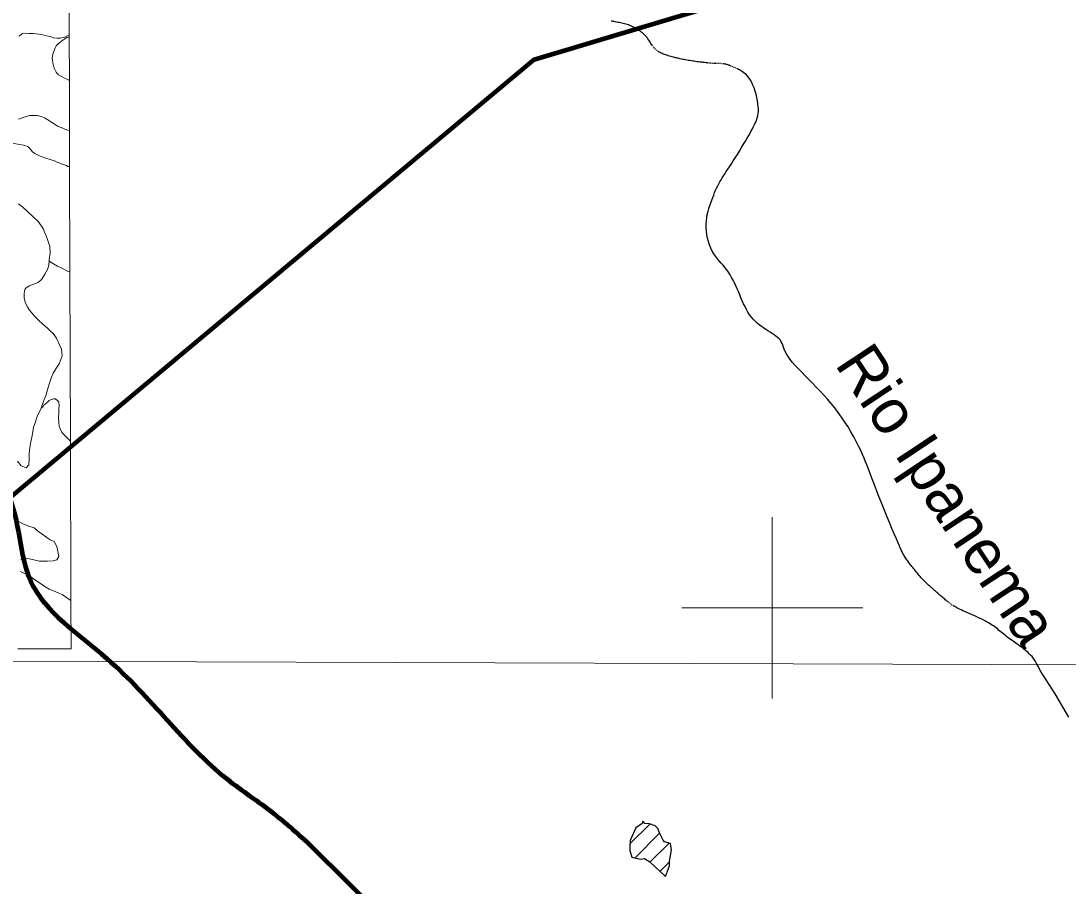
# Model space of a CAD drawing. Extents: x 553962 to 842807, y 8883888 to 9032388.
# Drawn here: x 691702 to 703268, y 8946928 to 8956482 of the extents above; entities that cross this region are included whole.
import ezdxf
from ezdxf.enums import TextEntityAlignment as Align

# ---------------------------------------------------------------- set-up
doc = ezdxf.new("R2010")
doc.units = 0
doc.header["$LTSCALE"] = 160
for name, color, linetype, lineweight in [('1', 7, 'Continuous', 13), ('2', 7, 'Continuous', 13), ('21', 7, 'Continuous', 25), ('22', 7, 'Continuous', 35), ('27', 7, 'Continuous', 90), ('28', 7, 'Continuous', 13), ('4', 7, 'Continuous', 13)]:
    doc.layers.add(name, color=color, linetype=linetype, lineweight=lineweight)

msp = doc.modelspace()

# ---------------------------------------------------------------- linework, layer by layer
at = {"layer": '1'}
for p, q in [((700000, 8949000), (700000, 8951000)), ((699000, 8950000), (701000, 8950000))]:
    msp.add_line(p, q, dxfattribs=at)
at = {"layer": '2'}
msp.add_line((565315.3, 8949866.8), (791497.7, 8949052.2), dxfattribs=at)
at = {"layer": '21'}
for p, q in [((698231.6, 8956478.5), (698221.4, 8956480.6)), ((698690.6, 8956189.2), (698684.8, 8956196.3)), ((698702.1, 8956176.5), (698696.3, 8956182.6)), ((698714.2, 8956165.1), (698708, 8956170.8)), ((698727.8, 8956153.9), (698720.8, 8956159.5)), ((699306.4, 8956015.8), (699297.1, 8956016.8)), ((699323.6, 8956014.3), (699315.3, 8956015)), ((699338.8, 8956013.3), (699331.4, 8956013.7)), ((699352.6, 8956012.7), (699345.9, 8956013)), ((699365.2, 8956012.5), (699359, 8956012.6)), ((699377.1, 8956012.3), (699371.2, 8956012.4)), ((699388.8, 8956012.2), (699382.9, 8956012.3)), ((699400.9, 8956012), (699394.7, 8956012.1)), ((699414.3, 8956011.4), (699407.4, 8956011.7)), ((699429.8, 8956010.4), (699421.8, 8956011)), ((699447.7, 8956008.8), (699438.5, 8956009.7)), ((699564.3, 8955975.6), (699555.5, 8955979.7)), ((699581.7, 8955967.5), (699573.1, 8955971.5)), ((699599, 8955959.6), (699590.3, 8955963.6)), ((701961.4, 8950050), (701954.2, 8950055.7)), ((701974.9, 8950039.7), (701968.2, 8950044.7)), ((701989, 8950029.7), (701981.8, 8950034.7))]:
    msp.add_line(p, q, dxfattribs=at)
for points in [[(698678.9, 8956204.2), (698672.8, 8956212.9), (698666.4, 8956222.7), (698659.6, 8956233.6), (698652.4, 8956245.5), (698644.6, 8956258), (698636.4, 8956270.9), (698627.6, 8956284.1), (698618.2, 8956297.2), (698608.1, 8956309.9), (698597.4, 8956322.1), (698586.1, 8956333.4), (698574.2, 8956344.1), (698561.9, 8956353.9), (698549.4, 8956363.1), (698536.9, 8956371.7), (698524.5, 8956379.7), (698512.4, 8956387.2), (698500.7, 8956394.2), (698489.7, 8956400.8), (698479, 8956406.9), (698468.5, 8956412.8), (698458.1, 8956418.2), (698447.4, 8956423.4), (698436.3, 8956428.3), (698424.5, 8956432.9), (698412, 8956437.3), (698398.4, 8956441.5), (698384.1, 8956445.5), (698369.1, 8956449.3), (698353.8, 8956452.9), (698338.3, 8956456.4), (698322.9, 8956459.7), (698307.9, 8956462.8), (698293.3, 8956465.8), (698279.5, 8956468.6), (698266.5, 8956471.3), (698254.2, 8956473.8), (698242.5, 8956476.2), (698231.6, 8956478.5)], [(698752.2, 8956137.3), (698743.4, 8956142.8), (698735.2, 8956148.3)], [(699287.1, 8956017.8), (699276.6, 8956019), (699265.5, 8956020.3), (699253.7, 8956021.7), (699241.2, 8956023.2), (699228.1, 8956024.7), (699214.3, 8956026.3), (699200, 8956028.1), (699185.2, 8956029.9), (699170, 8956031.8), (699154.4, 8956033.8), (699138.5, 8956036), (699122.5, 8956038.3), (699106.3, 8956040.7), (699090.1, 8956043.3), (699073.9, 8956046), (699057.9, 8956048.7), (699042.2, 8956051.5), (699026.9, 8956054.4), (699012.1, 8956057.3), (698997.8, 8956060.2), (698984.3, 8956063.1), (698971.2, 8956066), (698958.5, 8956069), (698946, 8956072), (698933.6, 8956075.2), (698921, 8956078.5), (698908.1, 8956081.9), (698894.8, 8956085.6), (698880.9, 8956089.4), (698866.6, 8956093.5), (698852.1, 8956097.7), (698837.6, 8956102.1), (698823.2, 8956106.7), (698809.4, 8956111.5), (698796.1, 8956116.4), (698783.7, 8956121.4), (698772.2, 8956126.6), (698761.8, 8956131.9), (698752.2, 8956137.3)], [(699546.5, 8955983.8), (699537.3, 8955987.7), (699527.9, 8955991.4), (699518.3, 8955994.8), (699508.4, 8955997.8), (699498.3, 8956000.5), (699488, 8956002.8), (699477.7, 8956004.7), (699467.5, 8956006.4), (699457.4, 8956007.7)], [(699780.5, 8955289.2), (699791.1, 8955309.7), (699800.6, 8955328.8), (699809.3, 8955347), (699817.2, 8955364.7), (699824.6, 8955382.1), (699831.3, 8955399.8), (699837.2, 8955418.2), (699841.9, 8955437.6), (699845.4, 8955458.6), (699847.4, 8955481.6), (699847.7, 8955507), (699846.2, 8955535.2), (699842.7, 8955566.6), (699837.2, 8955600.3), (699830.1, 8955635.5), (699821.4, 8955671.3), (699811.2, 8955706.8), (699799.9, 8955741.1), (699787.5, 8955773.3), (699774.2, 8955802.5), (699760.2, 8955828), (699745.7, 8955850), (699730.8, 8955868.8), (699715.9, 8955884.8), (699701.2, 8955898.2), (699686.8, 8955909.6), (699673.1, 8955919.3), (699660.1, 8955927.5), (699648.2, 8955934.6), (699637.1, 8955940.8), (699626.8, 8955946.3), (699617.1, 8955951.1), (699607.8, 8955955.6)], [(699278.7, 8954120.9), (699273.4, 8954159.9), (699270.6, 8954198.8), (699270.2, 8954237.1), (699272.4, 8954274.3), (699276.9, 8954310.4), (699283.3, 8954345.4), (699291.3, 8954379.3), (699300.5, 8954412.1), (699310.6, 8954443.7), (699321.3, 8954474.3), (699332.1, 8954503.7), (699342.9, 8954532), (699353.6, 8954559.3), (699364.3, 8954585.6), (699375.2, 8954611), (699386.3, 8954635.6), (699397.6, 8954659.4), (699409.3, 8954682.5), (699421.5, 8954704.9), (699434.3, 8954726.9), (699447.7, 8954748.7), (699461.9, 8954770.9), (699477, 8954793.8), (699493.1, 8954818), (699510.4, 8954843.8), (699528.9, 8954871.7), (699548.8, 8954902.1), (699570.1, 8954935.3), (699592.4, 8954970.7), (699615.3, 8955007.6), (699638.3, 8955045.1), (699661.1, 8955082.6), (699683, 8955119.1), (699703.8, 8955154), (699722.8, 8955186.5), (699739.9, 8955216), (699755.1, 8955242.7), (699768.5, 8955267), (699780.5, 8955289.2)], [(699976.1, 8953045.1), (699952.3, 8953059.7), (699928.3, 8953074.9), (699904.2, 8953090.9), (699880.4, 8953107.7), (699857, 8953125.7), (699834.1, 8953144.9), (699811.8, 8953165.5), (699790.4, 8953187.8), (699769.9, 8953211.7), (699750.6, 8953237.6), (699732.5, 8953265.5), (699715.5, 8953295.1), (699699.4, 8953326.2), (699684.1, 8953358.4), (699669.3, 8953391.4), (699654.9, 8953424.8), (699640.7, 8953458.5), (699626.5, 8953491.9), (699612.2, 8953524.9), (699597.7, 8953557.3), (699582.7, 8953589), (699567.2, 8953619.9), (699551.1, 8953649.9), (699534.2, 8953678.8), (699516.5, 8953706.6), (699497.7, 8953733.1), (699477.8, 8953758.4), (699457.2, 8953782.8), (699436.2, 8953806.9), (699415.1, 8953831.2), (699394.3, 8953856.1), (699374.3, 8953882.2), (699355.3, 8953910.1), (699337.8, 8953940.1), (699322, 8953972.8), (699308, 8954007.6), (699296.1, 8954044.2), (699286.3, 8954082.2), (699278.7, 8954120.9)], [(701016.4, 8951651.8), (700998.5, 8951692.1), (700977.8, 8951736.6), (700954.4, 8951784.7), (700928.4, 8951835.6), (700900.1, 8951888.6), (700869.6, 8951943), (700837.1, 8951997.8), (700802.8, 8952052.4), (700766.9, 8952105.9), (700729.6, 8952157.8), (700691, 8952207.9), (700651.4, 8952256.4), (700611, 8952303.5), (700570.1, 8952349.2), (700528.7, 8952393.8), (700487.3, 8952437.2), (700445.8, 8952479.6), (700404.8, 8952521.2), (700364.6, 8952561.8), (700325.9, 8952601.2), (700289.2, 8952639.2), (700255.2, 8952675.8), (700224.5, 8952710.6), (700197.6, 8952743.6), (700175.2, 8952774.6), (700157.5, 8952803.5), (700143.9, 8952830.2), (700133.3, 8952855.1), (700124.7, 8952878.2), (700117, 8952899.6), (700109.4, 8952919.6), (700100.7, 8952938.1), (700089.9, 8952955.5), (700076.3, 8952971.8), (700060.1, 8952987.2), (700041.5, 8953002.1), (700021.1, 8953016.5), (699999.1, 8953030.8), (699976.1, 8953045.1)], [(701583.5, 8950407.2), (701573.5, 8950419.6), (701563.5, 8950432.1), (701553.6, 8950444.4), (701543.7, 8950456.7), (701534.2, 8950468.7), (701524.9, 8950480.3), (701516.1, 8950491.5), (701507.8, 8950502.2), (701500.1, 8950512.3), (701492.9, 8950522), (701486, 8950531.6), (701479.4, 8950541.3), (701472.8, 8950551.4), (701466.1, 8950562.2), (701459.3, 8950573.8), (701452.1, 8950586.6), (701444.4, 8950600.9), (701435.8, 8950617.5), (701426.1, 8950637.4), (701414.8, 8950661.5), (701401.5, 8950690.8), (701385.9, 8950726.3), (701367.7, 8950768.7), (701346.4, 8950819.2), (701321.9, 8950878.1), (701294.9, 8950943.8), (701266.2, 8951014.1), (701236.8, 8951086.9), (701207.5, 8951160.1), (701179.1, 8951231.5), (701152.6, 8951298.9), (701128.9, 8951360.2), (701108.5, 8951413.9), (701090.9, 8951461), (701075.3, 8951502.9), (701060.9, 8951541.4), (701046.8, 8951578), (701032.2, 8951614.2), (701016.4, 8951651.8)], [(701946.4, 8950061.9), (701938.1, 8950068.5), (701929.4, 8950075.4), (701920.4, 8950082.7), (701911.2, 8950090.2), (701901.9, 8950097.8), (701892.6, 8950105.7), (701883.4, 8950113.5), (701874.3, 8950121.4), (701865.5, 8950129.2), (701856.9, 8950137), (701848.4, 8950144.6), (701840.2, 8950152.2), (701832, 8950159.5), (701824.1, 8950166.6), (701816.3, 8950173.5), (701808.6, 8950180.1), (701800.9, 8950186.6), (701793.2, 8950193.1), (701785.4, 8950199.6), (701777.3, 8950206.3), (701768.9, 8950213.4), (701760, 8950220.9), (701750.6, 8950229), (701740.7, 8950237.8), (701730.2, 8950247.2), (701719.3, 8950257.2), (701708.2, 8950267.6), (701697, 8950278.3), (701685.8, 8950289.4), (701674.6, 8950300.8), (701663.7, 8950312.2), (701653.1, 8950323.8), (701642.8, 8950335.4), (701632.7, 8950347.1), (701622.8, 8950358.9), (701612.9, 8950370.8), (701603.2, 8950382.8), (701593.4, 8950395), (701583.5, 8950407.2)], [(702375.5, 8949843.3), (702354.4, 8949854.7), (702331.2, 8949866.5), (702306.2, 8949878.5), (702280.1, 8949890.7), (702253.3, 8949902.8), (702226.3, 8949914.8), (702199.6, 8949926.5), (702173.8, 8949937.8), (702149.4, 8949948.6), (702126.7, 8949958.8), (702105.9, 8949968.3), (702086.8, 8949977.3), (702069.4, 8949985.7), (702053.6, 8949993.5), (702039.4, 8950000.7), (702026.7, 8950007.4), (702015.5, 8950013.6), (702005.6, 8950019.3), (701996.8, 8950024.7)], [(702959.4, 8949306.4), (702939.6, 8949349.7), (702920.8, 8949385.8), (702903, 8949415.8), (702886.1, 8949440.6), (702870, 8949461), (702854.7, 8949478), (702839.9, 8949492.5), (702825.7, 8949505.3), (702812, 8949517.4), (702798.5, 8949528.8), (702785.4, 8949539.8), (702772.4, 8949550.3), (702759.4, 8949560.5), (702746.4, 8949570.5), (702733.2, 8949580.3), (702719.8, 8949590.2), (702706.1, 8949600.1), (702692.1, 8949610.1), (702677.8, 8949620.2), (702663.2, 8949630.5), (702648.6, 8949641), (702633.8, 8949651.6), (702618.8, 8949662.5), (702603.9, 8949673.6), (702589, 8949685), (702574.1, 8949696.6), (702559.2, 8949708.4), (702544.4, 8949720.2), (702529.7, 8949732), (702515.2, 8949743.7), (702500.8, 8949755.3), (702486.6, 8949766.7), (702472.5, 8949777.8), (702458.4, 8949788.8), (702443.8, 8949799.6), (702428.6, 8949810.4), (702412.3, 8949821.2), (702394.7, 8949832.2), (702375.5, 8949843.3)], [(703276.6, 8948792.4), (703126.8, 8949051.7), (702959.4, 8949306.4)]]:
    msp.add_lwpolyline(points, dxfattribs=at)
at = {"layer": '27'}
for points in [[(691582, 8951218.7), (697371.2, 8956056), (705081.2, 8958366.8), (713138.6, 8969695)], [(705509.2, 8948874.2), (705653.5, 8945380.8), (701918.9, 8940415.3), (694874, 8947402.7)]]:
    msp.add_lwpolyline(points, dxfattribs=at)
for points in [[(637260.6, 8972975.8), (641524.5, 8971056.2), (652526.1, 8965412.7), (653164.3, 8965062.8), (670790.5, 8953770.1), (686194, 8943929.9), (696283.3, 8937647.1)], [(694874, 8947402.7), (694491.4, 8947729), (693981.6, 8948105.1), (692654.2, 8949437.3), (691811.8, 8950292), (691552.9, 8951277.6), (691093.4, 8951755.3), (689976, 8951721.8), (689441.2, 8951996.3), (689158.9, 8952576.6), (688699.5, 8953029), (687605.5, 8953400.8), (685873.4, 8954400.8), (684752.3, 8955101.5), (681638, 8958243.7), (680641.1, 8959527.7), (679425.4, 8960995.9)]]:
    msp.add_spline(points, degree=3, dxfattribs=at)
at = {"layer": '28'}
for p, q in [((698428.4, 8947393.9), (698646.4, 8947611.9)), ((698485.6, 8947238.9), (698756.8, 8947510.1)), ((698650, 8947191.2), (698860.7, 8947401.9)), ((698875, 8947397.9), (698888.3, 8947328.1)), ((698759.6, 8947088.7), (698866.2, 8947195.3))]:
    msp.add_line(p, q, dxfattribs=at)
at = {"layer": '28', "lineweight": 25}
for points in [[(698875, 8947397.9), (698811.7, 8947415.6), (698794.2, 8947433.6), (698754.7, 8947514.3), (698737.5, 8947564.1), (698706.2, 8947592.7), (698643, 8947613), (698593.3, 8947619.9), (698571.6, 8947643.2), (698565.2, 8947619.3), (698494.7, 8947572.1), (698431.7, 8947429.7), (698426.6, 8947373.4), (698428.3, 8947318.5), (698449.3, 8947244.8)], [(698819.7, 8947032.6), (698863.9, 8947152.1), (698866.6, 8947202.8), (698888.3, 8947328.1), (698875, 8947397.9)], [(698449.3, 8947244.8), (698461.1, 8947244.4), (698543.5, 8947225.9), (698588, 8947231.3), (698646.7, 8947194.3), (698819.7, 8947032.6)]]:
    msp.add_lwpolyline(points, dxfattribs=at)
at = {"layer": '4'}
for points in [[(691681, 8956312.8), (691707.1, 8956334.8), (691720.1, 8956343.2), (691750.6, 8956345.9), (691792.5, 8956344.4), (691838.1, 8956342.8), (691869.7, 8956340.5), (691930.3, 8956333.2), (691981.8, 8956318.7), (692027.2, 8956309.5), (692060.9, 8956294.4), (692102.7, 8956291.7), (692130.6, 8956290.7), (692174, 8956298), (692210, 8956313.2), (692235.2, 8956328.8), (692227.9, 8958814)], [(691674.1, 8955397.1), (691749.8, 8955421.1), (691794.7, 8955436), (691846.8, 8955438), (691882.3, 8955438), (691925.1, 8955426.4), (691962.5, 8955409.8), (691999.8, 8955388.2), (692038.3, 8955362.8), (692079.3, 8955338.5), (692114, 8955316.9), (692136.5, 8955307.3), (692162.8, 8955297.5), (692194.1, 8955283.7), (692238.3, 8955270.4), (692236.7, 8955825.7), (692214.8, 8955836.1), (692182.2, 8955848.6), (692157.5, 8955866), (692142.5, 8955871.6), (692117.6, 8955885.2), (692100.4, 8955902.3), (692090.7, 8955915.3), (692069.5, 8955960.4), (692064.8, 8955973.3), (692055.1, 8956020.6), (692048.5, 8956048.7), (692045.5, 8956072.9), (692052.1, 8956115.8), (692060.5, 8956138.4), (692078.7, 8956185.9), (692090.8, 8956205.8), (692114.4, 8956229.1), (692145.7, 8956253.3), (692169.2, 8956271.6), (692182.2, 8956281.2), (692203.1, 8956297), (692212.4, 8956299.8), (692235.3, 8956307), (692235.2, 8956328.8), (692210, 8956313.2), (692174, 8956298), (692130.6, 8956290.7), (692102.7, 8956291.7), (692060.9, 8956294.4), (692027.2, 8956309.5), (691981.8, 8956318.7), (691930.3, 8956333.2), (691869.7, 8956340.5), (691838.1, 8956342.8), (691792.5, 8956344.4), (691750.6, 8956345.9), (691720.1, 8956343.2), (691707.1, 8956334.8), (691681, 8956312.8)], [(691581.1, 8955134), (691731.2, 8955109.7), (691777.7, 8955095.4), (691786.3, 8955088.7), (691802.1, 8955069.1), (691828.9, 8955037.7), (691853.6, 8955017.8), (691884.7, 8955001.5), (691912.2, 8954989.1), (691974.9, 8954967.9), (692071.4, 8954935.3), (692109, 8954920), (692159, 8954900.5), (692205.3, 8954883.7), (692220.3, 8954875.5), (692239.5, 8954874.8), (692238.3, 8955270.4), (692194.1, 8955283.7), (692162.8, 8955297.5), (692136.5, 8955307.3), (692114, 8955316.9), (692079.3, 8955338.5), (692038.3, 8955362.8), (691999.8, 8955388.2), (691962.5, 8955409.8), (691925.1, 8955426.4), (691882.3, 8955438), (691846.8, 8955438), (691794.7, 8955436), (691749.8, 8955421.1), (691674.1, 8955397.1)], [(691672.9, 8954462.2), (691723.6, 8954424.9), (691767.9, 8954385.3), (691835.3, 8954319.5), (691893.2, 8954268), (691929.4, 8954215.9), (691952.3, 8954183.4), (691962.4, 8954143.7), (691975.5, 8954120.4), (691999.9, 8954057.4), (692019.2, 8953992), (692025.4, 8953915.7), (692015.2, 8953843.7), (692014.2, 8953833), (692023.3, 8953821.9), (692060.6, 8953799), (692106.6, 8953773.3), (692152.8, 8953751.4), (692176.5, 8953740.4), (692217.6, 8953717.4), (692242.9, 8953705.4), (692239.5, 8954874.8), (692220.3, 8954875.5), (692205.3, 8954883.7), (692159, 8954900.5), (692109, 8954920), (692071.4, 8954935.3), (691974.9, 8954967.9), (691912.2, 8954989.1), (691884.7, 8955001.5), (691853.6, 8955017.8), (691828.9, 8955037.7), (691802.1, 8955069.1), (691786.3, 8955088.7), (691777.7, 8955095.4), (691731.2, 8955109.7), (691581.1, 8955134)], [(691932.8, 8953628.4), (691966.5, 8953684.3), (691996.2, 8953736.6), (692009.3, 8953784.3), (692014.2, 8953833), (692015.2, 8953843.7), (692025.4, 8953915.7), (692019.2, 8953992), (691999.9, 8954057.4), (691975.5, 8954120.4), (691962.4, 8954143.7), (691952.3, 8954183.4), (691929.4, 8954215.9), (691893.2, 8954268), (691835.3, 8954319.5), (691767.9, 8954385.3), (691723.6, 8954424.9), (691672.9, 8954462.2)], [(691664.1, 8951618.2), (691705.5, 8951568.6), (691760.5, 8951545.1), (691788.3, 8951578.3), (691793, 8951640.3), (691794.1, 8951706.3), (691800.2, 8951770.8), (691811.3, 8951835.1), (691823.8, 8951901.8), (691831.6, 8951943.4), (691841.1, 8951995.1), (691860.7, 8952051.9), (691866, 8952066.6), (691868.3, 8952085.5), (691887.7, 8952131.8), (691920.4, 8952195.3), (691923.9, 8952205.1), (691935.9, 8952239.2), (691958.4, 8952301.8), (691977.6, 8952343), (692006.7, 8952447.3), (692038.1, 8952546.4), (692057.4, 8952590.1), (692087, 8952639.8), (692124.5, 8952695.6), (692156.8, 8952784.5), (692150.5, 8952855.8), (692126.8, 8952906.1), (692092.6, 8952977.1), (692056.4, 8953031.6), (692029.3, 8953055.4), (691994.9, 8953087.1), (691949.4, 8953126.7), (691888, 8953184.7), (691852.5, 8953220.2), (691797.8, 8953288.1), (691768.8, 8953329.7), (691748.8, 8953376.1), (691737.9, 8953424.7), (691735.7, 8953471.7), (691746.1, 8953514.5), (691755.6, 8953530.6), (691792, 8953557.3), (691834.4, 8953572.3), (691893.5, 8953593), (691932.8, 8953628.4)], [(691696.1, 8950400.5), (691798.4, 8950351.2), (691865.1, 8950300.7), (691917.2, 8950267.1), (691964.3, 8950236.3), (692014, 8950205.3), (692080.3, 8950178.9), (692121.6, 8950163.5), (692157.9, 8950148.3), (692253.5, 8950080.7), (692248.3, 8951841.2), (692177, 8951914.8), (692151.3, 8951943.6), (692133.4, 8951976), (692124.4, 8952006.7), (692118.3, 8952051.3), (692115.2, 8952106), (692120.5, 8952147.7), (692120.9, 8952195.9), (692122.3, 8952235.2), (692121, 8952272), (692106.5, 8952291.5), (692080.5, 8952308.9), (692061.5, 8952309.6), (692029.3, 8952298), (692013.8, 8952289.7), (691994.2, 8952272.6), (691971.9, 8952253.1), (691954.9, 8952238.5), (691945.5, 8952223.6), (691923.9, 8952205.1), (691920.4, 8952195.3), (691887.7, 8952131.8), (691868.3, 8952085.5), (691866, 8952066.6), (691860.7, 8952051.9), (691841.1, 8951995.1), (691831.6, 8951943.4), (691823.8, 8951901.8), (691811.3, 8951835.1), (691800.2, 8951770.8), (691794.1, 8951706.3), (691793, 8951640.3), (691788.3, 8951578.3), (691760.5, 8951545.1), (691705.5, 8951568.6), (691664.1, 8951618.2)], [(691695.6, 8950531.2), (691753.3, 8950546.9), (691827.7, 8950535.4), (691908.2, 8950514.8), (691991.9, 8950514.4), (692059.3, 8950519.6), (692097.7, 8950529.7), (692121.9, 8950566.9), (692097.9, 8950678.1), (692068, 8950731.2), (692023.1, 8950751.8), (691961.2, 8950795.8), (691883.2, 8950849.3), (691847.6, 8950882.3), (691789.8, 8950900.8), (691721, 8950926.1), (691656.3, 8950963.9)], [(691656.3, 8950963.9), (691721, 8950926.1), (691789.8, 8950900.8), (691847.6, 8950882.3), (691883.2, 8950849.3), (691961.2, 8950795.8), (692023.1, 8950751.8), (692068, 8950731.2), (692097.9, 8950678.1), (692121.9, 8950566.9), (692097.7, 8950529.7), (692059.3, 8950519.6), (691991.9, 8950514.4)], [(691991.9, 8950514.4), (691908.2, 8950514.8), (691827.7, 8950535.4), (691753.3, 8950546.9), (691695.6, 8950531.2)], [(691667.5, 8949547), (692255, 8949547), (692253.5, 8950080.7), (692157.9, 8950148.3), (692121.6, 8950163.5), (692080.3, 8950178.9), (692014, 8950205.3), (691964.3, 8950236.3), (691917.2, 8950267.1), (691865.1, 8950300.7), (691798.4, 8950351.2), (691696.1, 8950400.5)]]:
    msp.add_lwpolyline(points, dxfattribs=at)
for points in [[(692069.5, 8955960.4), (692090.7, 8955915.3), (692100.4, 8955902.3), (692117.6, 8955885.2), (692142.5, 8955871.6), (692157.5, 8955866), (692182.2, 8955848.6), (692214.8, 8955836.1), (692236.7, 8955825.7), (692235.3, 8956307), (692212.4, 8956299.8), (692203.1, 8956297), (692182.2, 8956281.2), (692169.2, 8956271.6), (692145.7, 8956253.3), (692114.4, 8956229.1), (692090.8, 8956205.8), (692078.7, 8956185.9), (692060.5, 8956138.4), (692052.1, 8956115.8), (692045.5, 8956072.9), (692048.5, 8956048.7), (692055.1, 8956020.6), (692064.8, 8955973.3)], [(691994.9, 8953087.1), (692029.3, 8953055.4), (692056.4, 8953031.6), (692092.6, 8952977.1), (692126.8, 8952906.1), (692150.5, 8952855.8), (692156.8, 8952784.5), (692124.5, 8952695.6), (692087, 8952639.8), (692057.4, 8952590.1), (692038.1, 8952546.4), (692006.7, 8952447.3), (691977.6, 8952343), (691958.4, 8952301.8), (691935.9, 8952239.2), (691923.9, 8952205.1), (691945.5, 8952223.6), (691954.9, 8952238.5), (691971.9, 8952253.1), (691994.2, 8952272.6), (692013.8, 8952289.7), (692029.3, 8952298), (692061.5, 8952309.6), (692080.5, 8952308.9), (692106.5, 8952291.5), (692121, 8952272), (692122.3, 8952235.2), (692120.9, 8952195.9), (692120.5, 8952147.7), (692115.2, 8952106), (692118.3, 8952051.3), (692124.4, 8952006.7), (692133.4, 8951976), (692151.3, 8951943.6), (692177, 8951914.8), (692248.3, 8951841.2), (692242.9, 8953705.4), (692217.6, 8953717.4), (692176.5, 8953740.4), (692152.8, 8953751.4), (692106.6, 8953773.3), (692060.6, 8953799), (692023.3, 8953821.9), (692014.2, 8953833), (692009.3, 8953784.3), (691996.2, 8953736.6), (691966.5, 8953684.3), (691932.8, 8953628.4), (691893.5, 8953593), (691834.4, 8953572.3), (691792, 8953557.3), (691755.6, 8953530.6), (691746.1, 8953514.5), (691735.7, 8953471.7), (691737.9, 8953424.7), (691748.8, 8953376.1), (691768.8, 8953329.7), (691797.8, 8953288.1), (691852.5, 8953220.2), (691888, 8953184.7), (691949.4, 8953126.7)]]:
    msp.add_lwpolyline(points, close=True, dxfattribs=at)

# ---------------------------------------------------------------- texts
at = {"layer": '22'}
msp.add_text('Rio Ipanema', height=500, rotation=303.53, dxfattribs=at).set_placement((701731.3, 8951111.3), align=Align.CENTER)

doc.saveas('drawing.dxf')
